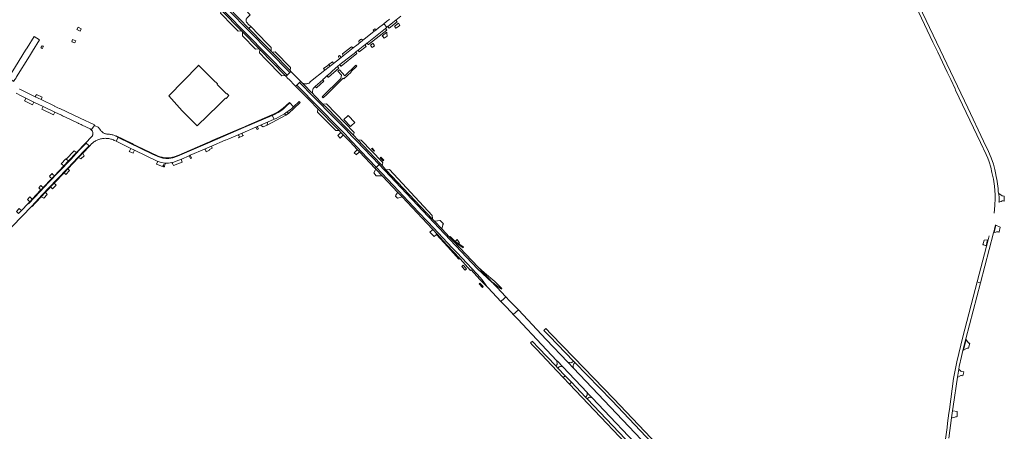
# Model space of a CAD drawing. Header units: metres. Extents: x 166325 to 190320, y 381923 to 404576.
# Tile 481 of 656: x 167618 to 168541, y 394197 to 394583. Entities that reach past the tile are written whole.
import ezdxf

# ---------------------------------------------------------------- set-up
doc = ezdxf.new("R2010")
doc.units = ezdxf.units.M
for name, color, linetype, lineweight in [('B-WE-VH-VERHARDING_ASFALT-GV', 8, 'Continuous', 18), ('B-WE-VH-VERHARDING_BETON-GV', 8, 'Continuous', 18), ('B-WE-VH-VERHARDING_BETONSTRAATSTEEN-GV', 8, 'Continuous', 18), ('B-WE-VH-VERHARDING_HALFVERHARDING-GV', 8, 'Continuous', 18), ('B-WE-VH-VERHARDING_STRAATBAKSTEEN-GV', 8, 'Continuous', 18)]:
    doc.layers.add(name, color=color, linetype=linetype, lineweight=lineweight)

msp = doc.modelspace()

# ---------------------------------------------------------------- linework, layer by layer
at = {"layer": 'B-WE-VH-VERHARDING_ASFALT-GV', "flags": 128}
for points in [[(167867.772, 394529.66), (167868.844, 394530.71), (167773.154, 394628.396), (167772.079, 394627.344), (167806.767, 394591.944), (167807.294, 394591.406), (167826.194, 394572.109), (167826.996, 394571.29), (167842.752, 394555.204), (167843.242, 394554.704), (167867.166, 394530.278)], [(167871.399, 394533.213), (167775.66, 394630.87), (167773.154, 394628.396), (167868.844, 394530.71)], [(167804.063, 394604.061), (167780.784, 394627.852), (167780.055, 394628.597), (167776.728, 394631.924), (167775.66, 394630.87), (167871.399, 394533.213), (167872.466, 394534.257), (167871.71, 394535.028), (167854.985, 394552.096), (167854.125, 394552.974), (167854.084, 394553.016), (167848.121, 394559.101), (167833.086, 394574.503), (167824.104, 394583.705), (167813.533, 394594.527), (167804.25, 394603.87)], [(167906.129, 394500), (167902.523, 394503.644), (167894.517, 394511.734), (167892.925, 394513.361), (167890.632, 394515.705), (167886.111, 394520.325), (167882.67, 394523.839), (167881.634, 394524.896), (167880.558, 394523.842), (167893.448, 394510.682), (167901.457, 394502.589), (167905.06, 394498.948), (167923.982, 394479.617), (167930.002, 394473.328), (167933.988, 394469.158), (167955.087, 394446.816), (167956.169, 394447.839), (167935.075, 394470.191), (167931.086, 394474.364), (167925.06, 394480.66)], [(167898.788, 394500.246), (167878.042, 394521.378), (167876.938, 394520.297), (167889.769, 394507.268), (167889.951, 394507.108), (167897.717, 394499.195), (167915.55, 394481.09), (167917.783, 394478.766), (167919.437, 394477.046), (167921.823, 394474.563), (167927.92, 394468.22), (167934.709, 394461.029), (167936.751, 394458.867), (167951.407, 394443.343), (167952.498, 394444.372), (167937.842, 394459.897), (167935.799, 394462.059), (167929.006, 394469.255), (167922.904, 394475.602), (167920.518, 394478.086), (167918.864, 394479.806), (167916.625, 394482.136)], [(167905.06, 394498.948), (167901.457, 394502.589), (167893.448, 394510.682), (167880.558, 394523.842), (167880.228, 394523.519), (167878.042, 394521.378), (167898.788, 394500.246), (167916.625, 394482.136), (167918.864, 394479.806), (167920.518, 394478.086), (167922.904, 394475.602), (167929.006, 394469.255), (167935.799, 394462.059), (167937.842, 394459.897), (167952.498, 394444.372), (167953.623, 394445.434), (167955.087, 394446.816), (167933.988, 394469.158), (167930.002, 394473.328), (167923.982, 394479.617)], [(167747.135, 394450.223), (167749.105, 394449.4), (167750.831, 394448.884), (167752.792, 394448.495), (167755.135, 394448.285), (167757.779, 394448.326), (167760.846, 394448.718), (167762.779, 394449.219), (167764.915, 394449.944), (167770.06, 394452.117), (167777.016, 394455.118), (167778.04, 394455.571), (167791.598, 394461.376), (167797.892, 394464.077), (167811.001, 394469.77), (167811.072, 394469.801), (167814.152, 394471.112), (167823.016, 394474.885), (167826.693, 394476.475), (167839.73, 394482.062), (167840.953, 394482.59), (167843.935, 394483.885), (167850.43, 394486.71), (167856.635, 394489.379), (167855.06, 394492.962), (167828.395, 394481.579), (167796.789, 394467.959), (167766.142, 394454.846), (167765.28, 394454.455), (167764.403, 394454.1), (167763.512, 394453.783), (167762.608, 394453.504), (167761.693, 394453.263), (167760.768, 394453.061), (167759.836, 394452.898), (167758.898, 394452.775), (167757.955, 394452.691), (167757.01, 394452.648), (167756.064, 394452.644), (167755.118, 394452.681), (167754.175, 394452.757), (167753.236, 394452.873), (167752.303, 394453.029), (167751.377, 394453.224), (167750.46, 394453.458), (167749.554, 394453.731), (167748.66, 394454.041), (167747.78, 394454.389), (167747.121, 394454.679), (167742.707, 394456.748), (167710.501, 394472.339), (167708.791, 394468.703), (167722.563, 394462.042), (167725.756, 394460.522)], [(167952.033, 394442.68), (167958.213, 394436.135), (167972.661, 394420.832), (167976.656, 394416.6), (168004.974, 394386.607), (168005.55, 394385.996), (168009.531, 394381.78), (168018.778, 394371.758), (168030.875, 394358.854), (168031.033, 394358.68), (168040.924, 394347.771), (168041.336, 394348.168), (168049.746, 394339.28), (168056.134, 394332.528), (168054.851, 394334.625), (168052.689, 394337.639), (168050.321, 394340.759), (168042.285, 394349.27), (168027.877, 394364.532), (168023.668, 394368.991), (168010.622, 394382.81), (168006.065, 394387.637), (168000.57, 394393.452), (167992.239, 394402.278), (167977.747, 394417.63), (167973.752, 394421.862), (167952.498, 394444.372), (167951.407, 394443.343)], [(168062.134, 394335.679), (168061.533, 394336.314), (168061.353, 394336.145), (168047.364, 394349.041), (167955.087, 394446.816), (167953.623, 394445.434), (167952.498, 394444.372), (167973.752, 394421.862), (167977.747, 394417.63), (167992.239, 394402.278), (168000.57, 394393.452), (168006.065, 394387.637), (168010.622, 394382.81), (168023.668, 394368.991), (168027.877, 394364.532), (168042.285, 394349.27), (168050.321, 394340.759), (168052.689, 394337.639), (168054.851, 394334.625), (168056.134, 394332.528), (168057.251, 394331.348), (168069.288, 394318.627), (168070.331, 394319.614), (168071.309, 394320.539), (168074.005, 394323.051), (168069.69, 394327.69), (168065.873, 394331.726), (168062.548, 394335.241)], [(168006.909, 394394.078), (168006.304, 394394.717), (168005.362, 394395.715), (167961.61, 394442.074), (167957.94, 394445.963), (167956.169, 394447.839), (167955.087, 394446.816), (168047.364, 394349.041), (168061.353, 394336.145), (168061.533, 394336.314), (168047.958, 394350.666), (168024.817, 394375.133), (168021.137, 394379.023), (168013.971, 394386.606)]]:
    msp.add_lwpolyline(points, close=True, dxfattribs=at)
for points in [[(168447.263, 394632.931), (168445.044, 394631.847), (168444.113, 394631.392), (168445.107, 394626.401), (168445.918, 394624.93), (168449.907, 394614.358), (168451.401, 394610.693), (168455.803, 394600.762), (168474.406, 394561.543), (168478.835, 394552.206), (168487.706, 394533.504)], [(168533.266, 394437.539), (168532.235, 394442.367), (168531.031, 394447.155), (168528.832, 394453.279), (168526.302, 394459.273), (168521.834, 394468.933), (168507.017, 394500), (168461.602, 394595.781), (168457.234, 394605.471), (168457.07, 394605.835), (168453.108, 394615.011), (168450.593, 394621.773), (168448.399, 394628.318)], [(168487.706, 394533.504), (168490.985, 394526.592), (168495.066, 394517.988), (168495.644, 394516.77), (168518.943, 394467.651), (168524.143, 394456.414), (168525.715, 394453.047), (168526.982, 394449.554), (168528.483, 394444.62), (168529.682, 394439.604), (168530.978, 394433.086), (168531.962, 394426.513), (168532.387, 394422.494), (168532.583, 394418.458), (168532.583, 394415.533), (168532.33, 394408.442), (168531.702, 394401.374)], [(167602.129, 394379.481), (167629.454, 394408.063), (167639.347, 394418.549), (167652.995, 394432.833), (167663.501, 394443.637), (167673.132, 394453.921), (167678.754, 394459.685), (167683.269, 394464.436), (167680.602, 394466.998), (167673.911, 394460.246), (167666.093, 394451.674), (167655.082, 394440.341), (167645.234, 394430.005), (167637.309, 394421.535), (167626.378, 394410.039), (167626.035, 394410.364), (167619.786, 394403.787), (167617.206, 394401.072)], [(168527.093, 394380.179), (168526.081, 394376.318), (168524.55, 394370.478), (168515.775, 394337.002), (168517.317, 394336.525), (168518.859, 394336.048), (168531.181, 394382.967), (168531.384, 394383.74), (168532.105, 394386.485), (168533.023, 394390.319)], [(168497.374, 394247.582), (168498.635, 394255.252), (168499.011, 394257.542), (168501.023, 394267.102), (168502.385, 394272.735), (168504.173, 394280.132), (168505.105, 394283.679), (168518.859, 394336.048), (168517.317, 394336.525), (168515.775, 394337.002), (168502.31, 394285.63), (168496.69, 394262.044), (168495.045, 394254.29), (168493.788, 394246.463), (168489.833, 394217.235), (168489.39, 394213.963), (168488.105, 394204.603), (168487.555, 394200.657), (168475.79, 394116.258)], [(168252.792, 394134.59), (168137.349, 394256.226), (168132.014, 394261.847), (168111.895, 394283.048), (168085.719, 394310.633), (168083.3, 394308.465), (168080.981, 394306.271), (168081.2, 394306.04), (168085.099, 394301.925), (168107.495, 394278.287), (168121.874, 394263.112), (168122.418, 394262.537), (168127.414, 394257.263), (168150.176, 394233.238), (168150.873, 394232.503), (168153.816, 394229.397), (168154.837, 394228.319), (168205.711, 394174.624)], [(168489.253, 394190.635), (168491.872, 394209.559), (168492.769, 394216.037), (168493.352, 394220.252), (168497.374, 394247.582)]]:
    msp.add_lwpolyline(points, dxfattribs=at)
at = {"layer": 'B-WE-VH-VERHARDING_ASFALT-GV'}
msp.add_lwpolyline([(168535.777, 394419.892, 0.0425579), (168533.266, 394437.539)], format="xyb", dxfattribs=at)
at = {"layer": 'B-WE-VH-VERHARDING_BETON-GV', "flags": 128}
for points in [[(167672.959, 394575.526), (167671.946, 394573.471), (167674.83, 394571.948), (167675.892, 394574.101)], [(167667.741, 394564.119), (167666.969, 394562.006), (167670.034, 394560.887), (167670.806, 394563)], [(168099.303, 394280.93), (168098.938, 394281.331), (168097.218, 394279.934), (168098.558, 394278.037), (168102.881, 394273.482), (168116.829, 394258.787), (168127.8, 394247.228), (168129.632, 394248.966), (168122.716, 394256.255), (168120.786, 394258.289), (168104.725, 394275.215)]]:
    msp.add_lwpolyline(points, close=True, dxfattribs=at)
for points in [[(168273.884, 394123.357), (168175.063, 394227.473), (168137.785, 394265.96), (168116.47, 394287.966), (168111.351, 394293.251), (168109.489, 394291.471), (168114.748, 394286.051), (168137.329, 394262.778), (168138.725, 394261.339), (168173.332, 394225.671), (168259.057, 394135.293)], [(168203.864, 394170.732), (168150.186, 394227.304), (168148.621, 394228.953), (168135.402, 394242.885), (168133.601, 394241.116), (168209.554, 394161.092)]]:
    msp.add_lwpolyline(points, dxfattribs=at)
at = {"layer": 'B-WE-VH-VERHARDING_BETONSTRAATSTEEN-GV', "flags": 128}
for points in [[(167824.104, 394583.705), (167833.086, 394574.503), (167834.833, 394576.191), (167834.508, 394576.532), (167833.08, 394578), (167830.879, 394580.473), (167830.675, 394580.967), (167830.547, 394581.486), (167830.498, 394582.018), (167830.528, 394582.551), (167830.638, 394583.074), (167830.824, 394583.575), (167831.083, 394584.042), (167831.408, 394584.466), (167831.795, 394584.837), (167834.376, 394587.315), (167829.951, 394591.924)], [(167965.03, 394583.172), (167964.305, 394582.605), (167963.468, 394581.955), (167962.236, 394580.948), (167959.5, 394578.785), (167962.452, 394575.503), (167963.15, 394576.088), (167963.267, 394576.181), (167970.811, 394582.137), (167975.519, 394585.857)], [(167881.634, 394524.896), (167875.32, 394531.344), (167872.466, 394534.257), (167871.399, 394533.213), (167868.844, 394530.71), (167867.772, 394529.66), (167870.066, 394527.317), (167870.576, 394526.799), (167876.469, 394520.803)], [(167876.938, 394520.297), (167878.042, 394521.378), (167880.228, 394523.519), (167880.558, 394523.842), (167881.634, 394524.896)], [(167614.975, 394513.776), (167619.521, 394511.33), (167623.939, 394509.153), (167631.471, 394505.45), (167640.295, 394501.262), (167651.2, 394496.057), (167657.309, 394493.181), (167658.485, 394492.61), (167665.896, 394489.081), (167667.09, 394488.508), (167672.917, 394485.734), (167673.379, 394485.514), (167675.76, 394484.366), (167676.655, 394483.935), (167684.302, 394480.3), (167684.683, 394480.086), (167685.043, 394479.838), (167685.38, 394479.557), (167688.405, 394483.657), (167688.257, 394484.093), (167674.901, 394490.42), (167655.816, 394499.532), (167655.398, 394499.352), (167653.993, 394500.032), (167652.622, 394500.67), (167651.226, 394501.347), (167651.096, 394501.763), (167638.364, 394507.833), (167632.885, 394510.447), (167618.417, 394517.706), (167617.983, 394517.586)]]:
    msp.add_lwpolyline(points, dxfattribs=at)
for points in [[(167834.833, 394576.191), (167833.086, 394574.503), (167848.121, 394559.101), (167854.084, 394553.016), (167854.103, 394556.066), (167854.074, 394556.335), (167853.967, 394556.583), (167853.809, 394556.775), (167850.255, 394560.424), (167849.868, 394560.819)], [(167951.021, 394574.008), (167949.628, 394572.924), (167950.59, 394571.759), (167951.963, 394572.847)], [(167609.727, 394531.528), (167608.731, 394529.976), (167607.764, 394528.456), (167607.549, 394528.182), (167612.695, 394524.867), (167612.889, 394525.212), (167613.874, 394526.796), (167614.835, 394528.327), (167615.342, 394529.138), (167627.333, 394548.332), (167630.37, 394553.235), (167636.939, 394563.725), (167631.782, 394566.923), (167625.226, 394556.441), (167623.704, 394553.949), (167614.184, 394538.707), (167610.214, 394532.33)], [(167936.473, 394560.582), (167939.346, 394562.848), (167939.408, 394562.897), (167940.001, 394563.367), (167938.755, 394564.468), (167937.688, 394564.066), (167936.026, 394562.455)], [(167638.001, 394556.181), (167639.242, 394555.527), (167639.339, 394555.476), (167640.464, 394557.773), (167639.335, 394558.293)], [(167949.999, 394559.718), (167949.804, 394560.047), (167949.466, 394560.615), (167947.025, 394558.681), (167947.377, 394558.212), (167947.69, 394557.795), (167948.568, 394556.626), (167950.956, 394558.107)], [(167916.568, 394534.55), (167920.058, 394530.597), (167919.279, 394527.496), (167901.661, 394510.294), (167902.61, 394509.301), (167906.171, 394512.706), (167913.231, 394519.632), (167921.555, 394527.799), (167921.975, 394527.363), (167928.923, 394533.632), (167928.676, 394533.889), (167934.257, 394539.24), (167933.482, 394540.042), (167922.884, 394530.015), (167917.901, 394535.606)], [(167631.471, 394505.45), (167623.939, 394509.153), (167622.901, 394507.09), (167622.716, 394506.722), (167630.27, 394503.008)], [(167638.364, 394507.833), (167639.072, 394509.341), (167639.397, 394510.027), (167633.951, 394512.621), (167633.609, 394511.969), (167632.885, 394510.447)], [(167650.009, 394493.595), (167651.2, 394496.057), (167640.295, 394501.262), (167639.103, 394498.803)], [(167727.796, 394464.496), (167726.416, 394465.179), (167725.054, 394465.857), (167723.647, 394466.545), (167708.672, 394473.798), (167708.23, 394473.645), (167710.501, 394472.339), (167742.707, 394456.748), (167747.121, 394454.679), (167747.78, 394454.389), (167748.66, 394454.041), (167749.554, 394453.731), (167750.46, 394453.458), (167751.377, 394453.224), (167752.303, 394453.029), (167753.236, 394452.873), (167754.175, 394452.757), (167755.118, 394452.681), (167756.064, 394452.644), (167757.01, 394452.648), (167757.955, 394452.691), (167758.898, 394452.775), (167759.836, 394452.898), (167760.768, 394453.061), (167761.693, 394453.263), (167762.608, 394453.504), (167763.512, 394453.783), (167764.403, 394454.1), (167765.28, 394454.455), (167766.142, 394454.846), (167796.789, 394467.959), (167828.395, 394481.579), (167855.06, 394492.962), (167857.088, 394493.938), (167860.506, 394495.779), (167863.02, 394497.391), (167865.455, 394499.246), (167868.466, 394501.922), (167871.454, 394504.757), (167871.085, 394505.157), (167868.158, 394502.352), (167865.124, 394499.633), (167862.724, 394497.827), (167860.526, 394496.431), (167857.421, 394494.694), (167856.087, 394494.024), (167854.688, 394493.387), (167830.25, 394482.911), (167828.821, 394482.28), (167827.439, 394481.688), (167825.99, 394481.092), (167798.799, 394469.397), (167797.383, 394468.752), (167796.01, 394468.167), (167794.561, 394467.558), (167767.268, 394455.825), (167763.128, 394454.213), (167762.371, 394453.981), (167761.421, 394453.727), (167760.462, 394453.511), (167759.494, 394453.335), (167758.521, 394453.198), (167758.374, 394453.197), (167756.778, 394453.122), (167756.632, 394453.135), (167756.414, 394453.136), (167755.462, 394453.166), (167754.511, 394453.236), (167753.565, 394453.346), (167752.624, 394453.495), (167751.689, 394453.684), (167750.764, 394453.912), (167749.849, 394454.178), (167748.946, 394454.483), (167748.086, 394454.81)], [(167871.454, 394504.757), (167868.466, 394501.922), (167865.455, 394499.246), (167863.02, 394497.391), (167860.506, 394495.779), (167857.088, 394493.938), (167855.06, 394492.962), (167856.635, 394489.379), (167858.632, 394490.15), (167863.061, 394492.497), (167866.426, 394494.514), (167866.511, 394494.565), (167869.018, 394496.24), (167869.857, 394496.801), (167873.016, 394499.26), (167875.059, 394501.067)], [(167875.059, 394501.067), (167873.016, 394499.26), (167869.857, 394496.801), (167869.018, 394496.24), (167870.201, 394494.646), (167881.129, 394505.011), (167880.345, 394505.871)], [(167905.695, 394503.913), (167902.523, 394503.644), (167906.129, 394500), (167925.06, 394480.66), (167931.086, 394474.364), (167931.839, 394476.941)], [(167867.568, 394493.204), (167870.201, 394494.646), (167869.018, 394496.24), (167866.511, 394494.565), (167866.426, 394494.514)], [(167926.193, 394492.975), (167925.826, 394492.617), (167922.019, 394489.001), (167928.301, 394482.429), (167929.007, 394483.129), (167932.365, 394486.461)], [(167680.317, 394467.271), (167680.602, 394466.998), (167683.269, 394464.436), (167683.529, 394464.186), (167685.752, 394466.499), (167686.404, 394467.074), (167687.083, 394467.617), (167687.786, 394468.129), (167688.512, 394468.608), (167689.259, 394469.053), (167690.025, 394469.463), (167690.81, 394469.838), (167691.611, 394470.176), (167692.427, 394470.476), (167693.256, 394470.739), (167694.096, 394470.964), (167694.945, 394471.15), (167695.802, 394471.296), (167696.665, 394471.403), (167697.532, 394471.47), (167698.401, 394471.497), (167699.271, 394471.485), (167700.139, 394471.432), (167701.003, 394471.339), (167701.863, 394471.207), (167702.715, 394471.035), (167703.559, 394470.824), (167704.392, 394470.575), (167705.212, 394470.288), (167706.019, 394469.963), (167706.81, 394469.601), (167706.954, 394469.531), (167708.791, 394468.703), (167710.501, 394472.339), (167708.23, 394473.645), (167706.959, 394474.241), (167706.46, 394474.418), (167705.664, 394474.667), (167704.856, 394474.876), (167704.039, 394475.047), (167703.216, 394475.178), (167702.386, 394475.27), (167701.554, 394475.322), (167700.559, 394475.365), (167700.447, 394475.375), (167699.857, 394475.455), (167699.273, 394475.575), (167698.698, 394475.733), (167698.136, 394475.929), (167697.588, 394476.163), (167697.056, 394476.433), (167696.544, 394476.738), (167696.054, 394477.077), (167695.588, 394477.448), (167695.147, 394477.849), (167694.734, 394478.279), (167694.351, 394478.736), (167694, 394479.217), (167693.421, 394480.058), (167693.18, 394480.388), (167692.84, 394480.794), (167692.471, 394481.172), (167692.074, 394481.522), (167691.652, 394481.84), (167691.207, 394482.126), (167691.108, 394482.167), (167689.759, 394482.935), (167688.405, 394483.657), (167685.38, 394479.557), (167685.689, 394479.248), (167685.968, 394478.911), (167686.216, 394478.55), (167686.43, 394478.168), (167686.607, 394477.768), (167686.748, 394477.354), (167686.85, 394476.929), (167686.913, 394476.496), (167686.936, 394476.059), (167686.92, 394475.621), (167686.863, 394475.187), (167686.767, 394474.76), (167686.632, 394474.344), (167686.46, 394473.942), (167686.252, 394473.557), (167685.335, 394472.586)], [(167842.105, 394480.254), (167840.953, 394482.59), (167839.73, 394482.062), (167840.864, 394479.737)], [(167828.143, 394474.01), (167827.079, 394474.319), (167826.644, 394475.358), (167826.693, 394476.475), (167823.016, 394474.885), (167823.762, 394474.097), (167824.237, 394472.969), (167823.351, 394471.979)], [(167919.437, 394477.046), (167917.742, 394475.446), (167916.38, 394474.16), (167918.575, 394471.761), (167921.237, 394474.058), (167921.823, 394474.563)], [(167638.085, 394423.047), (167637.861, 394422.812), (167630.256, 394414.808), (167630.004, 394414.543), (167627.673, 394412.088), (167626.035, 394410.364), (167626.378, 394410.039), (167637.309, 394421.535), (167645.234, 394430.005), (167655.082, 394440.341), (167666.093, 394451.674), (167673.911, 394460.246), (167680.602, 394466.998), (167680.317, 394467.271), (167671.343, 394458.303), (167664.049, 394450.432), (167659.497, 394445.62), (167650.736, 394436.375), (167648.33, 394433.899), (167640.252, 394425.376)], [(167633.235, 394411.289), (167638.223, 394416.523), (167642.499, 394421.01), (167645.9, 394424.578), (167647.161, 394425.902), (167650.535, 394429.442), (167659.802, 394439.167), (167663.419, 394442.962), (167673.342, 394453.375), (167677.348, 394457.579), (167683.529, 394464.186), (167683.269, 394464.436), (167678.754, 394459.685), (167673.132, 394453.921), (167663.501, 394443.637), (167652.995, 394432.833), (167639.347, 394418.549), (167629.454, 394408.063), (167629.824, 394407.71), (167632.275, 394410.282)], [(167724.715, 394457.509), (167724.499, 394457.833), (167725.756, 394460.522), (167722.563, 394462.042), (167721.275, 394459.357), (167720.99, 394459.301)], [(167793.148, 394458.908), (167796.256, 394460.353), (167796.011, 394460.891), (167798.721, 394462.15), (167797.892, 394464.077), (167791.598, 394461.376), (167792.456, 394460.612)], [(167933.846, 394456.122), (167934.388, 394456.711), (167936.13, 394458.3), (167936.751, 394458.867), (167934.709, 394461.029), (167934.141, 394460.404), (167932.551, 394458.656), (167931.859, 394457.937)], [(167948.504, 394462.402), (167947.952, 394461.876), (167950.405, 394459.31), (167950.995, 394459.875)], [(167664.049, 394450.432), (167661.938, 394452.095), (167661.513, 394452.43), (167657.162, 394447.606), (167658.01, 394446.883), (167659.497, 394445.62)], [(167671.343, 394458.303), (167669.757, 394459.447), (167669.362, 394459.718), (167661.938, 394452.095), (167664.049, 394450.432)], [(167678.659, 394454.966), (167677.348, 394457.579), (167673.342, 394453.375), (167675.64, 394452.202)], [(167770.646, 394449.196), (167769.847, 394451.071), (167770.06, 394452.117), (167764.915, 394449.944), (167762.779, 394449.219), (167760.846, 394448.718), (167761.596, 394447.896), (167762.519, 394445.886)], [(167779.246, 394452.859), (167778.04, 394455.571), (167777.016, 394455.118), (167778.209, 394452.482)], [(167956.781, 394453.768), (167956.181, 394453.269), (167958.939, 394450.384), (167959.626, 394450.925)], [(167665.074, 394441.227), (167663.419, 394442.962), (167659.802, 394439.167), (167661.624, 394437.512)], [(167747.135, 394450.223), (167747.422, 394449.381), (167746.53, 394447.387), (167752.028, 394444.989), (167752.959, 394446.987), (167753.099, 394446.931), (167753.041, 394444.792), (167754.091, 394444.723), (167754.191, 394447.279), (167755.135, 394448.285), (167752.792, 394448.495), (167750.831, 394448.884), (167749.105, 394449.4)], [(167649.338, 394437.724), (167648.523, 394438.511), (167646.018, 394436.067), (167646.948, 394435.201), (167648.33, 394433.899), (167650.736, 394436.375)], [(167638.79, 394426.585), (167638.003, 394427.236), (167636.051, 394425.096), (167636.659, 394424.501), (167638.085, 394423.047), (167640.252, 394425.376)], [(167652.484, 394427.606), (167650.535, 394429.442), (167647.161, 394425.902), (167648.998, 394424.135)], [(167630.004, 394414.543), (167628.648, 394415.8), (167628.018, 394416.366), (167627.638, 394416.683), (167625.494, 394414.261), (167625.889, 394413.843), (167626.356, 394413.383), (167627.673, 394412.088)], [(167644.018, 394418.78), (167642.499, 394421.01), (167638.223, 394416.523), (167640.727, 394415.268)], [(167972.661, 394420.832), (167972.219, 394420.131), (167970.978, 394418.164), (167970.414, 394417.271), (167972.434, 394415.295), (167973.637, 394415.667), (167975.806, 394416.337), (167976.656, 394416.6)], [(168539.262, 394417.673), (168536.16, 394419.648), (168536.31, 394415.563), (168536.299, 394411.982), (168536.269, 394411.61), (168538.327, 394412.445), (168539.231, 394412.818), (168539.37, 394412.875), (168540.228, 394412.785), (168541.2, 394412.682), (168541.264, 394417.364)], [(167619.786, 394403.787), (167618.487, 394405.086), (167618.106, 394405.467), (167617.752, 394405.786), (167615.208, 394402.901), (167617.206, 394401.072)], [(168534.008, 394383.873), (168534.327, 394383.974), (168534.705, 394383.887), (168535.431, 394383.72), (168536.185, 394383.547), (168536.357, 394383.507), (168536.464, 394383.806), (168537.275, 394388.35), (168533.398, 394390.145), (168531.633, 394383.113), (168533.174, 394383.609)], [(168006.843, 394379.486), (168008.911, 394381.22), (168009.531, 394381.78), (168005.55, 394385.996), (168004.96, 394385.454), (168002.767, 394383.44)], [(168009.531, 394381.78), (168008.911, 394381.22), (168019.746, 394369.749), (168030.055, 394358.41), (168030.875, 394358.854), (168018.778, 394371.758)], [(168026.603, 394374.889), (168025.557, 394375.609), (168025.081, 394376.03), (168021.72, 394379.59), (168021.137, 394379.023), (168024.817, 394375.133), (168033.992, 394369), (168034.367, 394369.474), (168033.701, 394370), (168029.753, 394372.719)], [(168036.417, 394348.543), (168036.8, 394348.859), (168037.095, 394349.085), (168033.893, 394352.511), (168033.536, 394352.213), (168032.711, 394351.478), (168035.867, 394348.09)], [(168053.813, 394345.591), (168047.958, 394350.666), (168061.533, 394336.314), (168062.417, 394335.947), (168063.343, 394335.027), (168066.556, 394332.743), (168068.739, 394330.993), (168069.817, 394330.143), (168070.161, 394330.62), (168063.683, 394337.228)], [(168049.464, 394335.848), (168048.854, 394335.249), (168052.022, 394331.818), (168052.709, 394332.492), (168051.712, 394333.539)], [(168077.456, 394319.341), (168074.005, 394323.051), (168071.309, 394320.539), (168070.331, 394319.614), (168069.288, 394318.627), (168069.64, 394318.255), (168072.67, 394315.053), (168080.098, 394307.203), (168080.261, 394307.031), (168080.981, 394306.271), (168083.3, 394308.465), (168085.719, 394310.633)], [(168505.279, 394274.335), (168506.469, 394274.915), (168507.789, 394274.829), (168508.792, 394279.433), (168507.896, 394279.628), (168507.243, 394280.217), (168505.9, 394282.432), (168505.398, 394283.219), (168502.86, 394272.998)], [(168122.716, 394256.255), (168124.001, 394257.225), (168124.592, 394257.576), (168125.118, 394257.716), (168127.414, 394257.263), (168122.418, 394262.537), (168121.874, 394263.112), (168122.206, 394259.933), (168121.981, 394259.494), (168121.538, 394258.868), (168120.786, 394258.289)], [(168137.838, 394260.25), (168138.725, 394261.339), (168137.329, 394262.778), (168135.785, 394261.323), (168135.259, 394261.183), (168134.91, 394261.173), (168133.734, 394261.323), (168132.014, 394261.847), (168137.349, 394256.226), (168137.184, 394257.636), (168137.195, 394258.739), (168137.33, 394259.413)], [(168135.402, 394242.885), (168129.632, 394248.966), (168127.8, 394247.228), (168133.601, 394241.116)], [(168503.411, 394252.566), (168503.222, 394252.597), (168501.145, 394252.936), (168500.438, 394253.448), (168498.984, 394254.903), (168498.635, 394255.252), (168497.374, 394247.582), (168497.813, 394247.813), (168500.434, 394249.193), (168501.204, 394249.143), (168502.386, 394248.856)], [(168150.873, 394232.503), (168150.176, 394233.238), (168150.217, 394230.709), (168149.387, 394229.619), (168148.621, 394228.953), (168150.186, 394227.304), (168150.797, 394227.916), (168152.281, 394228.886), (168154.837, 394228.319), (168153.816, 394229.397)], [(168497.189, 394215.363), (168493.164, 394215.977), (168492.769, 394216.037), (168491.872, 394209.559), (168492.289, 394209.652), (168494.925, 394210.244), (168495.488, 394210.37), (168496.446, 394210.585), (168497.034, 394210.717), (168497.198, 394210.754)]]:
    msp.add_lwpolyline(points, close=True, dxfattribs=at)
at = {"layer": 'B-WE-VH-VERHARDING_BETONSTRAATSTEEN-GV'}
msp.add_lwpolyline([(167876.469, 394520.803, -0.025643), (167876.938, 394520.297)], format="xyb", dxfattribs=at)
at = {"layer": 'B-WE-VH-VERHARDING_HALFVERHARDING-GV', "flags": 128}
for points in [[(167811.703, 394508.766), (167811.978, 394509.046), (167814.43, 394511.55), (167812.55, 394513.436), (167812.185, 394513.072), (167803.225, 394522.039), (167803.598, 394522.414), (167799.955, 394526.068), (167788.149, 394537.909), (167787.141, 394538.921), (167785.864, 394540.201), (167785.355, 394539.695), (167785.617, 394539.466), (167757.997, 394511.347), (167770.437, 394497.355), (167784.734, 394483.118), (167804.469, 394502.597), (167811.255, 394509.227)], [(167850.192, 394483.871), (167867.568, 394493.204), (167866.426, 394494.514), (167863.061, 394492.497), (167858.632, 394490.15), (167856.635, 394489.379), (167850.43, 394486.71)], [(168522.397, 394375.967), (168521.143, 394371.785), (168522.186, 394371.649), (168523.37, 394371.147), (168524.19, 394370.682), (168525.657, 394376.278)]]:
    msp.add_lwpolyline(points, close=True, dxfattribs=at)
at = {"layer": 'B-WE-VH-VERHARDING_STRAATBAKSTEEN-GV', "flags": 128}
for points in [[(167807.294, 394591.406), (167806.352, 394588.729), (167818.045, 394576.809), (167823.096, 394571.823), (167826.194, 394572.109)], [(167972.027, 394580.685), (167970.811, 394582.137), (167963.267, 394576.181), (167964.461, 394574.671)], [(167826.996, 394571.29), (167827.12, 394567.558), (167839.402, 394555.024), (167842.752, 394555.204)], [(167909.413, 394539.234), (167908.321, 394538.372), (167904.339, 394535.231), (167890.864, 394524.601), (167889.451, 394523.33), (167888.761, 394522.973), (167888.109, 394522.745), (167887.435, 394522.593), (167886.748, 394522.521), (167886.057, 394522.528), (167885.371, 394522.615), (167884.7, 394522.78), (167884.053, 394523.022), (167883.438, 394523.337), (167882.67, 394523.839), (167886.111, 394520.325), (167890.632, 394515.705), (167892.925, 394513.361), (167892.773, 394513.998), (167892.688, 394514.691), (167892.682, 394515.39), (167892.756, 394516.085), (167892.908, 394516.766), (167893.138, 394517.426), (167893.441, 394518.056), (167893.815, 394518.646), (167895.306, 394520.024), (167902.341, 394526.282), (167902.474, 394526.553), (167904.233, 394528.165), (167906.164, 394529.933), (167906.451, 394530.073), (167914.26, 394537.217), (167916.247, 394538.916), (167918.418, 394540.588), (167933.456, 394552.374), (167933.403, 394552.451), (167935.479, 394554.064), (167941.879, 394559.037), (167941.949, 394559.225), (167943.801, 394560.738), (167944.027, 394560.743), (167961.265, 394574.373), (167961.364, 394574.452), (167961.456, 394574.667), (167962.452, 394575.503), (167959.5, 394578.785), (167959.193, 394578.542), (167954.673, 394574.995), (167951.963, 394572.847), (167950.59, 394571.759), (167942.545, 394565.383), (167940.001, 394563.367), (167939.408, 394562.897), (167939.346, 394562.848), (167936.473, 394560.582), (167936.074, 394560.267), (167935.571, 394559.87), (167934.237, 394558.818), (167930.86, 394556.154), (167921.513, 394548.78), (167919.73, 394547.373), (167917.997, 394546.006), (167912.448, 394541.628)], [(167962.361, 394573.002), (167961.265, 394574.373), (167944.027, 394560.743), (167945.021, 394559.513), (167945.34, 394559.473)], [(167962.415, 394570.875), (167958.178, 394567.518), (167958.564, 394567.067), (167958.81, 394566.779), (167960.004, 394565.382), (167962.671, 394567.177), (167962.48, 394569.936)], [(167974.518, 394577.372), (167973.258, 394579.378), (167972.214, 394578.564), (167970.188, 394576.985), (167969.593, 394576.521), (167970.036, 394575.872), (167970.853, 394574.676), (167971.414, 394575.089), (167973.503, 394576.626)], [(167843.242, 394554.704), (167842.927, 394551.601), (167848.841, 394545.415), (167863.975, 394529.986), (167867.166, 394530.278)], [(167857.837, 394552.56), (167854.985, 394552.096), (167871.71, 394535.028), (167872.049, 394537.912)], [(167930.86, 394556.154), (167929.262, 394557.245), (167920.956, 394550.774), (167921.513, 394548.78)], [(167942.979, 394557.66), (167941.879, 394559.037), (167935.479, 394554.064), (167936.495, 394552.548)], [(167912.448, 394541.628), (167911.431, 394543.282), (167907.984, 394540.606), (167909.413, 394539.234)], [(167918.24, 394548.788), (167917.886, 394549.124), (167917.014, 394548.44), (167917.207, 394547.963), (167917.997, 394546.006), (167919.73, 394547.373)], [(167934.379, 394551.025), (167933.456, 394552.374), (167918.418, 394540.588), (167919.435, 394539.156), (167919.653, 394539.19)], [(167909.413, 394539.234), (167907.984, 394540.606), (167906.967, 394539.849), (167902.894, 394536.816), (167904.339, 394535.231), (167908.321, 394538.372)], [(167917.351, 394537.365), (167916.247, 394538.916), (167914.26, 394537.217), (167906.451, 394530.073), (167907.223, 394529.121), (167907.5, 394528.919), (167907.831, 394528.948)], [(167903.5, 394525.044), (167902.341, 394526.282), (167895.306, 394520.024), (167896.476, 394518.665)], [(167897.717, 394499.195), (167897.407, 394496.03), (167914.508, 394478.727), (167917.783, 394478.766), (167915.55, 394481.09)], [(167850.192, 394483.871), (167850.43, 394486.71), (167843.935, 394483.885), (167846.44, 394482.239)], [(167938.418, 394469.794), (167935.075, 394470.191), (167956.169, 394447.839), (167957.94, 394445.963), (167958.665, 394448.605), (167957.907, 394449.398)], [(167950.158, 394439.075), (167952.252, 394436.487), (167953.279, 394436.426), (167957.021, 394436.205), (167958.213, 394436.135), (167952.033, 394442.68), (167951.631, 394441.906)], [(167964.791, 394442.143), (167961.61, 394442.074), (168005.362, 394395.715), (168005.16, 394396.052), (168005.102, 394396.345), (168004.958, 394399.086)], [(168012.414, 394394.453), (168011.973, 394394.389), (168007.78, 394393.775), (168007.307, 394393.82), (168006.909, 394394.078), (168013.971, 394386.606), (168014.752, 394390.188), (168014.826, 394390.526), (168014.904, 394390.885), (168015.684, 394391.311)], [(168028.349, 394376.631), (168027.816, 394376.16), (168026.603, 394374.889), (168029.753, 394372.719), (168030.42, 394373.625), (168030.25, 394373.804)]]:
    msp.add_lwpolyline(points, close=True, dxfattribs=at)

doc.saveas('drawing.dxf')
